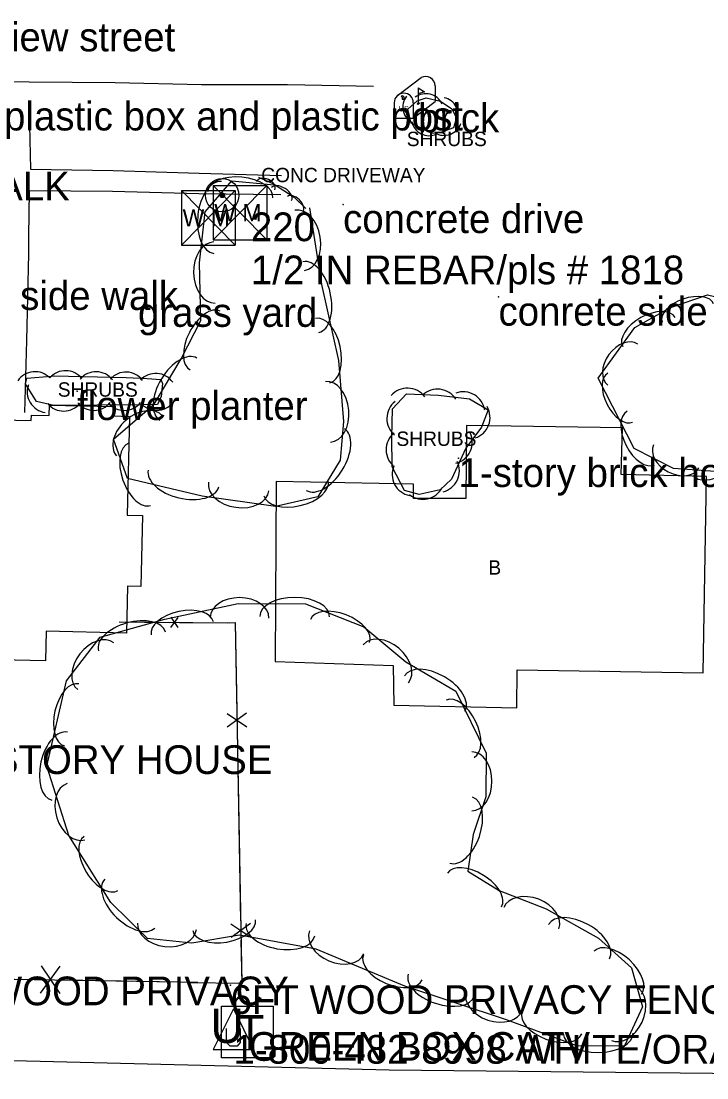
# Model space of a CAD drawing. Extents: x 1802180 to 1804859, y 572524 to 575172.
# Drawn here: x 1803663.9 to 1803783.3, y 574283.3 to 574467.2 of the extents above; entities that cross this region are included whole.
import ezdxf

# ---------------------------------------------------------------- set-up
doc = ezdxf.new("R2010")
doc.units = 0
for name, color, linetype in [('Default', 7, 'Continuous'), ('S_BUILDING', 7, 'Continuous'), ('S_BUILDING_ANNOT', 7, 'Continuous'), ('S_DRIVEWAY_ANNOT', 7, 'Continuous'), ('S_EDGE_PAVEMENT', 7, 'Continuous'), ('S_FENCE', 7, 'Continuous'), ('S_IRON_PIN', 7, 'Continuous'), ('S_IRON_PIN_ANNOT', 7, 'Continuous'), ('S_MAILBOX', 7, 'Continuous'), ('S_MAILBOX_ANNOT', 7, 'Continuous'), ('S_MSC_PT_SYM', 7, 'Continuous'), ('S_SIDEWALK', 7, 'Continuous'), ('S_STREAM', 7, 'Continuous'), ('S_SURVEY_TEXT_ANNOT', 7, 'Continuous'), ('S_TELEPHONE_UTILITIES', 7, 'Continuous'), ('S_TELEPHONE_UTILITIES_ANNOT', 7, 'Continuous'), ('S_TREE', 7, 'Continuous'), ('S_TREE_ANNOT', 7, 'Continuous'), ('S_UNDERGROUND_CABLE', 7, 'Continuous'), ('S_UTILITY_POLE_ANNOT', 7, 'Continuous'), ('S_WATER_UTILITIES', 7, 'Continuous')]:
    doc.layers.add(name, color=color, linetype=linetype)

msp = doc.modelspace()

# ---------------------------------------------------------------- linework, layer by layer
at = {"layer": 'S_BUILDING'}
for points in [[(1803649.66, 574398.08), (1803665.66, 574397.71), (1803665.68, 574398.64), (1803668.78, 574398.57), (1803668.82, 574400.41), (1803679.99, 574400.15), (1803679.95, 574398.5), (1803682.75, 574398.43), (1803682.35, 574381.25), (1803685.04, 574381.18), (1803684.75, 574368.83), (1803682.41, 574368.88), (1803682.23, 574360.71), (1803668.26, 574361.03), (1803668.14, 574355.85), (1803654.85, 574356.15)], [(1803750.24, 574354.29), (1803782.68, 574353.8), (1803783.21, 574387.97), (1803768.35, 574388.29), (1803768.61, 574396.41), (1803741.43, 574396.85), (1803741.34, 574384.14), (1803732.21, 574384.14), (1803732.19, 574386.61), (1803708.29, 574387.1), (1803708.13, 574355.74), (1803728.65, 574355.04), (1803728.77, 574348.17), (1803750.23, 574347.67), (1803750.24, 574354.29)]]:
    msp.add_lwpolyline(points, dxfattribs=at)
at = {"layer": 'S_EDGE_PAVEMENT'}
msp.add_lwpolyline([(1803725.27, 574455.86), (1803710.27, 574456.14), (1803695.27, 574456.17), (1803680.28, 574456.52), (1803665.28, 574456.6), (1803650.28, 574456.92), (1803635.28, 574457.2), (1803620.29, 574457.49), (1803605.29, 574457.42), (1803590.33, 574458.6), (1803575.34, 574458.85), (1803560.49, 574457.37), (1803555.93, 574456.41), (1803546.73, 574451.69)], dxfattribs=at)
at = {"layer": 'S_FENCE'}
for p, q in [((1803680.97, 574362.64), (1803700.18, 574362.47)), ((1803689.94, 574361.66), (1803691.21, 574363.44)), ((1803689.96, 574363.45), (1803691.19, 574361.65)), ((1803699.75, 574346.69), (1803703.2, 574344.37)), ((1803703.16, 574346.75), (1803699.79, 574344.3)), ((1803700.42, 574310.09), (1803703.87, 574307.76)), ((1803703.82, 574310.15), (1803700.46, 574307.7)), ((1803667.27, 574298), (1803670.7, 574302.73)), ((1803667.35, 574302.78), (1803670.62, 574297.94))]:
    msp.add_line(p, q, dxfattribs=at)
for points in [[(1803680.97, 574362.64), (1803689.7, 574362.56)], [(1803691.45, 574362.55), (1803700.18, 574362.47)], [(1803699.88, 574362.48), (1803701.17, 574362.54), (1803702.31, 574299.72), (1803693.22, 574299.82)], [(1803699.88, 574362.48), (1803701.17, 574362.54), (1803701.45, 574347.19)], [(1803701.51, 574343.86), (1803701.81, 574327.23)], [(1803620.3, 574328.95), (1803619.74, 574301.15), (1803694.67, 574299.95)], [(1803701.81, 574327.23), (1803702.11, 574310.59)], [(1803702.17, 574307.26), (1803702.31, 574299.72), (1803693.22, 574299.82)], [(1803643.3, 574300.77), (1803666.65, 574300.4)], [(1803671.32, 574300.32), (1803694.67, 574299.95)]]:
    msp.add_lwpolyline(points, dxfattribs=at)
at = {"layer": 'S_IRON_PIN'}
for radius in [2.91, 0.411, 0.262, 0.212, 0.145, 0.0822, 0.0581]:
    msp.add_circle((1803698.9, 574436.93), radius, dxfattribs=at)
at = {"layer": 'S_MAILBOX'}
for p, q in [((1803729.41, 574454.32), (1803733.54, 574457.43)), ((1803735.98, 574455.95), (1803735.98, 574453.24)), ((1803733.03, 574455.61), (1803733.03, 574452.89)), ((1803728.86, 574453.04), (1803728.86, 574450.33)), ((1803732.18, 574450.33), (1803735.98, 574453.24)), ((1803732.18, 574453.04), (1803732.18, 574450.33)), ((1803728.86, 574450.33), (1803732.18, 574450.33))]:
    msp.add_line(p, q, dxfattribs=at)
for points in [[(1803730.04, 574454.16), (1803730.26, 574454.02), (1803730.26, 574453.63), (1803730.57, 574453.63), (1803730.57, 574453.99), (1803730.37, 574454.24), (1803730.04, 574454.19)], [(1803733.03, 574455.61), (1803734.13, 574454.94), (1803733.03, 574454.59)]]:
    msp.add_lwpolyline(points, dxfattribs=at)
for centre, end in [((1803734.31, 574455.95), 117.5718), ((1803730.52, 574453.04), 180)]:
    msp.add_arc(centre, 1.66, 0, end, dxfattribs=at)
msp.add_ellipse((1803733.03, 574452.89), major_axis=(0.145, 0.132), ratio=0.564646, dxfattribs=at)
at = {"layer": 'S_MSC_PT_SYM'}
for points in [[(1803719.95, 574435.34), (1803719.95, 574435.39), (1803719.95, 574435.34), (1803719.9, 574435.34), (1803719.95, 574435.34), (1803719.95, 574435.29), (1803719.95, 574435.34), (1803720, 574435.34)], [(1803684.24, 574419.02), (1803684.24, 574419.07), (1803684.24, 574419.02), (1803684.19, 574419.02), (1803684.24, 574419.02), (1803684.24, 574418.97), (1803684.24, 574419.02), (1803684.29, 574419.02)], [(1803747.02, 574419.23), (1803747.02, 574419.28), (1803747.02, 574419.23), (1803746.97, 574419.23), (1803747.02, 574419.23), (1803747.02, 574419.18), (1803747.02, 574419.23), (1803747.07, 574419.23)], [(1803673.63, 574402.8), (1803673.63, 574402.85), (1803673.63, 574402.8), (1803673.58, 574402.8), (1803673.63, 574402.8), (1803673.63, 574402.75), (1803673.63, 574402.8), (1803673.68, 574402.8)], [(1803740.06, 574391.14), (1803740.06, 574391.19), (1803740.06, 574391.14), (1803740.01, 574391.14), (1803740.06, 574391.14), (1803740.06, 574391.09), (1803740.06, 574391.14), (1803740.11, 574391.14)], [(1803700.36, 574299.4), (1803700.36, 574299.45), (1803700.36, 574299.4), (1803700.31, 574299.4), (1803700.36, 574299.4), (1803700.36, 574299.35), (1803700.36, 574299.4), (1803700.41, 574299.4)]]:
    msp.add_lwpolyline(points, dxfattribs=at)
at = {"layer": 'S_SIDEWALK'}
for points in [[(1803665.24, 574453.04), (1803665.28, 574451.67), (1803665.53, 574441.45), (1803679.92, 574441.24), (1803694.91, 574440.8), (1803709.22, 574440.39)], [(1803709.13, 574437), (1803694.81, 574437.19), (1803679.81, 574437.59), (1803665.28, 574437.72), (1803665.19, 574429.76), (1803665.19, 574426.71), (1803664.84, 574411.65), (1803664.5, 574399.12)]]:
    msp.add_lwpolyline(points, dxfattribs=at)
at = {"layer": 'S_STREAM'}
msp.add_lwpolyline([(1803603.99, 574287.75), (1803728, 574284.64), (1803863.02, 574283.27)], dxfattribs=at)
at = {"layer": 'S_TELEPHONE_UTILITIES'}
msp.add_lwpolyline([(1803698.78, 574286.73), (1803698.78, 574295.73), (1803707.78, 574295.73), (1803707.78, 574286.73)], close=True, dxfattribs=at)
at = {"layer": 'S_TREE'}
for points in [[(1803731.78, 574449.45), (1803731.22, 574451.93), (1803732.84, 574453.37), (1803734.4, 574453.9), (1803736.94, 574453.28), (1803738.88, 574452), (1803739.72, 574450.38), (1803739.2, 574448.67), (1803737.09, 574447.91), (1803735.38, 574447.68), (1803731.78, 574449.45)], [(1803714.09, 574434.74), (1803716.18, 574421.41), (1803719.15, 574408.15), (1803720.02, 574397.55), (1803719.46, 574390.78), (1803715.54, 574384.45), (1803708.17, 574382.73), (1803695.42, 574384.53), (1803682.39, 574387.6), (1803680, 574394.49), (1803687.07, 574400.57), (1803691.78, 574408.45), (1803695.16, 574415.11), (1803694.96, 574425.16), (1803695.92, 574434.02), (1803700.58, 574439.42), (1803707.96, 574438.72)], [(1803705.2, 574440.05), (1803707.82, 574438.93), (1803711.46, 574436.6), (1803713.48, 574434.6)], [(1803764.37, 574405.07), (1803770.75, 574413.9), (1803776.97, 574417.36), (1803783.39, 574419.61), (1803792.19, 574417.52), (1803797.91, 574414), (1803799.36, 574406.77), (1803797.93, 574400.32), (1803791.47, 574392.43), (1803785.53, 574388.77), (1803777.48, 574389.33), (1803770.61, 574392.84), (1803764.37, 574405.07)], [(1803684.7, 574400.47), (1803669.57, 574400.3), (1803666.54, 574401), (1803664.65, 574404.11), (1803664.91, 574405.09), (1803669.1, 574405.46), (1803669.63, 574405.47), (1803682.19, 574405.18), (1803685.84, 574405.02), (1803688.24, 574404.85), (1803688.51, 574404.14), (1803688.26, 574401.91), (1803687.64, 574400.48), (1803684.7, 574400.47)], [(1803728.49, 574389.66), (1803728.46, 574394.79), (1803728.54, 574399.72), (1803731, 574402.33), (1803736.54, 574402.12), (1803741.98, 574401.46), (1803745.22, 574399.55), (1803744.08, 574396.57), (1803741.32, 574392.88), (1803738.81, 574387.52), (1803736.87, 574385.63), (1803733.21, 574384.84), (1803730.66, 574385.54), (1803728.49, 574389.66)], [(1803671.81, 574352.37), (1803677.66, 574359.98), (1803688.91, 574363.14), (1803701.7, 574365.83), (1803713.43, 574365.77), (1803723.58, 574361.81), (1803730.86, 574355.68), (1803739.61, 574350.58), (1803744.84, 574339.81), (1803744.82, 574332.17), (1803742.58, 574325.65), (1803741.68, 574319.27), (1803747.14, 574315.89), (1803755.34, 574312.72), (1803764.42, 574307.61), (1803770.15, 574302.42), (1803772.07, 574295.66), (1803768.96, 574288.86), (1803760.85, 574288.81), (1803748.42, 574293.36), (1803730.68, 574299.22), (1803715.28, 574305.7), (1803701.92, 574308.1), (1803693.61, 574306.7), (1803685.9, 574307.53), (1803679.49, 574313.79), (1803672.17, 574325.48), (1803668.34, 574337.53), (1803671.81, 574352.37)]]:
    msp.add_lwpolyline(points, dxfattribs=at)
for centre, radius, start, end in [((1803733.45, 574452.29), 3.09, 142.0856, 243.6825), ((1803734.39, 574451.52), 3.09, 25.5206, 127.1175), ((1803736.92, 574450.89), 3.09, 336.509, 78.1059), ((1803734.92, 574450.39), 3.09, 192.9917, 294.5886), ((1803737.54, 574450.44), 3.09, 238.88, 340.4769), ((1803666.31, 574402.59), 3.62, 44.3582, 145.9551), ((1803671.62, 574402.77), 3.62, 37.8687, 139.4656), ((1803676.93, 574402.58), 3.62, 37.8687, 139.4656), ((1803682.13, 574402.53), 3.62, 36.701, 138.2979), ((1803687.34, 574402.29), 3.62, 35.2573, 136.8542), ((1803668.56, 574402.7), 3.62, 160.4574, 262.0544), ((1803731.15, 574399.57), 3.77, 36.9931, 138.59), ((1803736.42, 574399.4), 3.77, 32.3245, 133.9214), ((1803740.9, 574398.94), 3.77, 8.6651, 110.262), ((1803671.3, 574402.97), 3.62, 219.8307, 321.4276), ((1803676.56, 574403.1), 3.62, 219.8307, 321.4276), ((1803681.86, 574403.09), 3.62, 219.8307, 321.4276), ((1803687.5, 574403.1), 3.62, 219.4936, 321.0905), ((1803731.34, 574398.06), 3.77, 128.2767, 229.8736), ((1803741.77, 574398.25), 3.77, 288.3063, 29.9032), ((1803731.22, 574392.6), 3.77, 129.5568, 231.1537), ((1803738.68, 574393.93), 3.77, 284.1853, 25.7822), ((1803732.26, 574388.35), 3.77, 157.0306, 258.6275), ((1803736.44, 574388.95), 3.77, 284.1853, 25.7822), ((1803733.86, 574387.76), 3.77, 231.4455, 333.0424)]:
    msp.add_arc(centre, radius, start, end, dxfattribs=at)
for centre, major_axis, ratio in [((1803698.1, 574433.07), (-0.67, -6.26), 0.55008), ((1803702.03, 574436.99), (-5.71, 0.54), 0.540699), ((1803706.47, 574438.59), (-1.6, 0.69), 0.685311), ((1803709.24, 574437.14), (-1.74, 1.11), 0.55008), ((1803711.62, 574435.39), (-1.34, 1.32), 0.540699), ((1803712.39, 574429.09), (-0.83, 5.25), 0.685311), ((1803697.56, 574423.47), (0.1, -5.32), 0.685311), ((1803714.34, 574419.19), (-1.37, 6.15), 0.55008), ((1803779.99, 574416.42), (-4.49, -1.58), 0.540699), ((1803695.95, 574411.63), (-2.6, -5.12), 0.540699), ((1803716.42, 574409.9), (-1.25, 5.6), 0.540699), ((1803773.21, 574413.11), (-4.57, -2.54), 0.55008), ((1803768.67, 574407.41), (-2.59, -3.57), 0.685311), ((1803691.28, 574403.17), (-3.23, -5.4), 0.55008), ((1803717.32, 574399.22), (-0.44, 5.3), 0.685311), ((1803768.21, 574401.69), (2.16, -4.24), 0.540699), ((1803684.53, 574395.01), (-4.03, -3.47), 0.685311), ((1803771.8, 574394.66), (2.38, -4.65), 0.55008), ((1803716.86, 574390.91), (3.32, 5.36), 0.55008), ((1803684.53, 574388.36), (1.88, -5.42), 0.540699), ((1803777.96, 574391.46), (3.93, -2.01), 0.685311), ((1803785.01, 574390.67), (4.05, 2.49), 0.540699), ((1803692.16, 574387.63), (6.13, -1.45), 0.55008), ((1803701.77, 574386.21), (5.27, -0.74), 0.685311), ((1803711.77, 574385.91), (5.59, 1.31), 0.540699), ((1803701.92, 574363.36), (-5.13, 0.03), 0.685311), ((1803711.52, 574363.58), (-6.08, 0.03), 0.55008), ((1803691.94, 574361.53), (-5.42, -1.14), 0.540699), ((1803719.42, 574361.07), (-5.16, 2.01), 0.540699), ((1803683.19, 574359.25), (-5.85, -1.64), 0.55008), ((1803676.89, 574354.93), (-3.13, -4.07), 0.685311), ((1803727.4, 574355.37), (-3.93, 3.31), 0.685311), ((1803735.92, 574350.19), (-5.25, 3.07), 0.55008), ((1803672.69, 574346.47), (-1.26, -5.39), 0.540699), ((1803740.34, 574344.04), (-2.42, 4.98), 0.540699), ((1803670.6, 574337.53), (-1.38, -5.92), 0.55008), ((1803742.36, 574334.91), (0.01, 5.13), 0.685311), ((1803673.45, 574329.62), (1.56, -4.89), 0.685311), ((1803740.52, 574326.4), (1.98, 5.75), 0.55008), ((1803677.81, 574320.61), (2.94, -4.7), 0.540699), ((1803742.83, 574315.98), (-4.71, 2.92), 0.540699), ((1803682.82, 574313.61), (4.35, -4.25), 0.55008), ((1803752.75, 574311.07), (-4.79, 1.85), 0.685311), ((1803699.23, 574309.87), (5.46, 0.92), 0.540699), ((1803761.03, 574307), (-5.3, 2.98), 0.55008), ((1803689.29, 574309.65), (5.11, -0.55), 0.685311), ((1803709.03, 574309.05), (5.98, -1.07), 0.55008), ((1803718.86, 574306.87), (4.73, -1.99), 0.685311), ((1803767.79, 574301.59), (-4.1, 3.72), 0.540699), ((1803728.6, 574302.48), (5.11, -2.15), 0.540699), ((1803737.07, 574299.43), (5.77, -1.91), 0.55008), ((1803746.26, 574296.67), (4.88, -1.61), 0.685311), ((1803768.81, 574294.46), (2.14, 4.67), 0.685311), ((1803756.3, 574292.82), (5.2, -1.9), 0.540699), ((1803764.38, 574291.03), (6.08, 0.04), 0.55008)]:
    msp.add_ellipse(centre, major_axis=major_axis, ratio=ratio, start_param=3.141593, end_param=6.283185, dxfattribs=at)
at = {"layer": 'S_UNDERGROUND_CABLE'}
for p, q in [((1803700.86, 574295.28), (1803697.34, 574288.19)), ((1803700.86, 574295.28), (1803704.35, 574288.19)), ((1803699.66, 574289.43), (1803699.66, 574291.87)), ((1803702.03, 574291.87), (1803702.03, 574289.43)), ((1803700.28, 574288.77), (1803699.66, 574289.43)), ((1803701.48, 574288.77), (1803700.28, 574288.77)), ((1803702.03, 574289.43), (1803701.48, 574288.77)), ((1803697.34, 574288.19), (1803704.35, 574288.19))]:
    msp.add_line(p, q, dxfattribs=at)
at = {"layer": 'S_WATER_UTILITIES'}
for p, q in [((1803691.81, 574437.73), (1803701.15, 574437.73)), ((1803691.81, 574437.73), (1803691.81, 574428.24)), ((1803691.81, 574437.73), (1803701.15, 574428.24)), ((1803701.15, 574437.73), (1803691.81, 574428.24)), ((1803697.31, 574438.63), (1803706.65, 574438.63)), ((1803697.31, 574438.63), (1803697.31, 574429.14)), ((1803697.31, 574438.63), (1803706.65, 574429.14)), ((1803706.65, 574438.63), (1803697.31, 574429.14)), ((1803701.15, 574437.73), (1803701.15, 574428.24)), ((1803706.65, 574438.63), (1803706.65, 574429.14)), ((1803691.81, 574428.24), (1803701.15, 574428.24)), ((1803697.31, 574429.14), (1803706.65, 574429.14))]:
    msp.add_line(p, q, dxfattribs=at)

# ---------------------------------------------------------------- texts
at = {"layer": 'Default'}
msp.add_text('U', height=6, rotation=360, dxfattribs=at).set_placement((1803696.87, 574289.34))
at = {"layer": 'S_BUILDING_ANNOT'}
msp.add_text('B', height=2.5, dxfattribs=at).set_placement((1803745.25, 574370.88))
at = {"layer": 'S_DRIVEWAY_ANNOT'}
msp.add_text('CONC DRIVEWAY', height=2.5, dxfattribs=at).set_placement((1803705.7, 574439.2))
at = {"layer": 'S_IRON_PIN_ANNOT'}
for s, p in [('220', (1803703.9, 574428.93)), ('1/2 IN REBAR/pls # 1818 ', (1803703.9, 574421.43))]:
    msp.add_text(s, height=5, dxfattribs=at).set_placement(p)
at = {"layer": 'S_MAILBOX'}
msp.add_text('US', height=0.96, rotation=360, dxfattribs=at).set_placement((1803729.62, 574451.52))
at = {"layer": 'S_MAILBOX_ANNOT'}
for s, p in [('plastic box and plastic post ', (1803660.92, 574448.21)), ('brick ', (1803733.03, 574447.89))]:
    msp.add_text(s, height=5, dxfattribs=at).set_placement(p)
at = {"layer": 'S_SURVEY_TEXT_ANNOT'}
for s, p in [('northview street ', (1803643.53, 574461.98)), ('CONCRETE SIDEWALK ', (1803598.43, 574436.03)), ('concrete drive ', (1803719.95, 574430.34)), ('side walk ', (1803663.72, 574416.96)), ('grass yard ', (1803684.24, 574414.02)), ('conrete side walk ', (1803747.02, 574414.23)), ('flower planter ', (1803673.63, 574397.8)), ('1-story brick house ', (1803740.06, 574386.14)), ('BRICK ONE STORY HOUSE ', (1803620.34, 574336.17)), ('FENCE 6FT WOOD PRIVACY ', (1803619.5, 574295.91)), ('6FT WOOD PRIVACY FENCE ', (1803700.36, 574294.4))]:
    msp.add_text(s, height=5, dxfattribs=at).set_placement(p)
at = {"layer": 'S_TELEPHONE_UTILITIES'}
msp.add_text('T', height=6, rotation=360, dxfattribs=at).set_placement((1803701.35, 574288.23))
at = {"layer": 'S_TELEPHONE_UTILITIES_ANNOT'}
msp.add_text('GREEN BOX CATV ', height=5, dxfattribs=at).set_placement((1803703.51, 574286.24))
at = {"layer": 'S_TREE_ANNOT'}
for p in [(1803731.04, 574445.48), (1803670.27, 574401.86), (1803729.24, 574393.29)]:
    msp.add_text('SHRUBS', height=2.5, dxfattribs=at).set_placement(p)
at = {"layer": 'S_UTILITY_POLE_ANNOT'}
msp.add_text('1-800-482-8998 WHITE/ORANGE PLASTIC ', height=5, dxfattribs=at).set_placement((1803700.86, 574285.74))
at = {"layer": 'S_WATER_UTILITIES'}
for p in [(1803692.01, 574431.5), (1803697.51, 574432.4)]:
    msp.add_text('W M', height=3, rotation=360, dxfattribs=at).set_placement(p)

doc.saveas('drawing.dxf')
